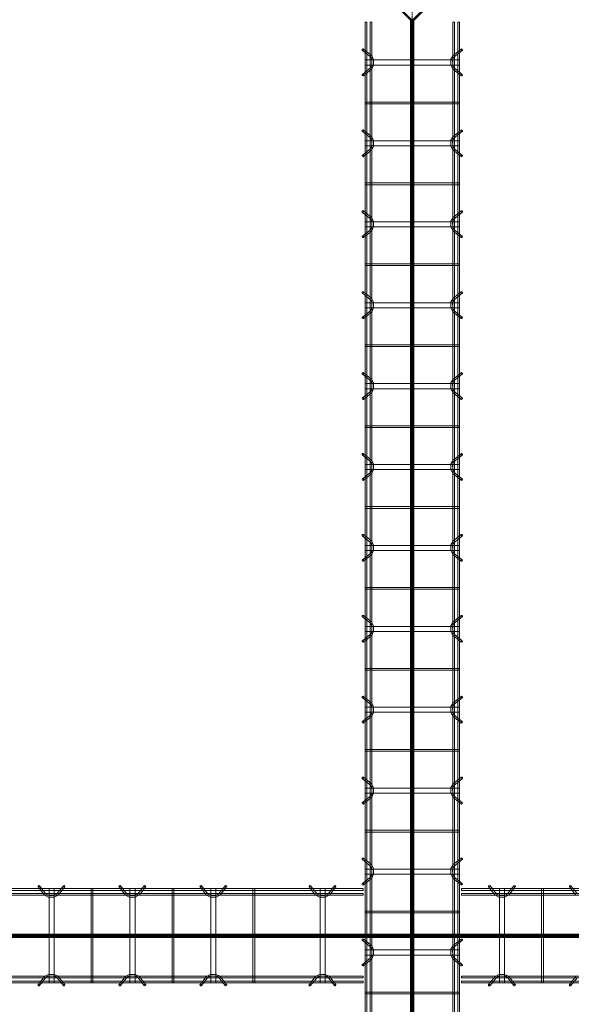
# Model space of a CAD drawing. Header units: inches. Extents: x -4136 to 1945, y -6639 to 12387.
# Tile 529 of 656: x -2559 to -2477, y 11681 to 11827. Entities that reach past the tile are written whole.
import ezdxf

# ---------------------------------------------------------------- set-up
doc = ezdxf.new("R2010")
doc.units = ezdxf.units.IN
doc.header["$MEASUREMENT"] = 0
doc.linetypes.add('Línea de rejilla', pattern=[0.875, 0.5, -0.125, 0.125, -0.125])
for name, color, linetype, lineweight in [('A-FLOR', 7, 'Continuous', 9), ('A-GENM', 7, 'Continuous', 9), ('S-BEAM', 7, 'Continuous', 9), ('S-GRID', 7, 'Continuous', 9)]:
    doc.layers.add(name, color=color, linetype=linetype, lineweight=lineweight)

# ---------------------------------------------------------------- blocks, each defined once
blk = doc.blocks.new('Dowel bar assembly - Dowel bar assembly-674000-SLAB ON GROUND JOINTS')
at = {"layer": 'S-BEAM', "color": 253, "true_color": 0xaaaaaa}
for p, q in [((148.18, 1.98), (0, 1.98)), ((0, 1.72), (148.18, 1.72)), ((100.02, 2.23), (100.97, 1.03)), ((101.18, 1.19), (100.23, 2.39)), ((101.63, 1.99), (101.63, -12.01)), ((102.38, 1.99), (101.63, 1.99)), ((101.63, 1.99), (102.38, 1.99)), ((102.38, -12.01), (102.38, 1.99)), ((103.76, 2.39), (102.81, 1.19)), ((103.01, 1.03), (103.96, 2.23)), ((107.87, 1.99), (107.87, -12.01)), ((108.13, 1.99), (107.87, 1.99)), ((107.87, 1.99), (108.13, 1.99)), ((108.13, -12.01), (108.13, 1.99)), ((112.02, 2.23), (112.97, 1.03)), ((113.18, 1.19), (112.23, 2.39)), ((113.63, 1.99), (113.63, -12.01)), ((114.38, 1.99), (113.63, 1.99)), ((113.63, 1.99), (114.38, 1.99)), ((114.38, -12.01), (114.38, 1.99)), ((115.76, 2.39), (114.81, 1.19)), ((115.01, 1.03), (115.96, 2.23)), ((119.87, 1.99), (119.87, -12.01)), ((120.13, 1.99), (119.87, 1.99)), ((119.87, 1.99), (120.13, 1.99)), ((120.13, -12.01), (120.13, 1.99)), ((124.02, 2.23), (124.97, 1.03)), ((125.18, 1.19), (124.23, 2.39)), ((125.63, 1.99), (125.63, -12.01)), ((126.38, 1.99), (125.63, 1.99)), ((125.63, 1.99), (126.38, 1.99)), ((126.38, -12.01), (126.38, 1.99)), ((127.76, 2.39), (126.81, 1.19)), ((127.01, 1.03), (127.96, 2.23)), ((131.87, 1.99), (131.87, -12.01)), ((132.13, 1.99), (131.87, 1.99)), ((131.87, 1.99), (132.13, 1.99)), ((132.13, -12.01), (132.13, 1.99)), ((140.21, 2.23), (141.16, 1.03)), ((141.36, 1.19), (140.41, 2.39)), ((141.81, 1.99), (141.81, -12.01)), ((142.56, 1.99), (141.81, 1.99)), ((141.81, 1.99), (142.56, 1.99)), ((142.56, -12.01), (142.56, 1.99)), ((143.94, 2.39), (142.99, 1.19)), ((143.2, 1.03), (144.15, 2.23)), ((148.18, 1.98), (148.18, 1.72)), ((148.18, 1.72), (148.18, 1.98)), ((148.18, 1.25), (0, 1.25)), ((0, 0.99), (148.18, 0.99)), ((148.18, 0.99), (148.18, 1.25)), ((148.18, 1.25), (148.18, 0.99)), ((148.18, -11.01), (0, -11.01)), ((0, -11.27), (148.18, -11.27)), ((100.97, -11.05), (100.02, -12.25)), ((100.23, -12.41), (101.18, -11.21)), ((102.81, -11.21), (103.76, -12.41)), ((103.96, -12.25), (103.01, -11.05)), ((112.97, -11.05), (112.02, -12.25)), ((112.23, -12.41), (113.18, -11.21)), ((114.81, -11.21), (115.76, -12.41)), ((115.96, -12.25), (115.01, -11.05)), ((124.97, -11.05), (124.02, -12.25)), ((124.23, -12.41), (125.18, -11.21)), ((126.81, -11.21), (127.76, -12.41)), ((127.96, -12.25), (127.01, -11.05)), ((141.16, -11.05), (140.21, -12.25)), ((140.41, -12.41), (141.36, -11.21)), ((142.99, -11.21), (143.94, -12.41)), ((144.15, -12.25), (143.2, -11.05)), ((148.18, -11.27), (148.18, -11.01)), ((148.18, -11.01), (148.18, -11.27)), ((148.18, -11.74), (0, -11.74)), ((0, -12), (148.18, -12)), ((102.38, -12.01), (101.63, -12.01)), ((101.63, -12.01), (102.38, -12.01)), ((108.13, -12.01), (107.87, -12.01)), ((107.87, -12.01), (108.13, -12.01)), ((114.38, -12.01), (113.63, -12.01)), ((113.63, -12.01), (114.38, -12.01)), ((120.13, -12.01), (119.87, -12.01)), ((119.87, -12.01), (120.13, -12.01)), ((126.38, -12.01), (125.63, -12.01)), ((125.63, -12.01), (126.38, -12.01)), ((132.13, -12.01), (131.87, -12.01)), ((131.87, -12.01), (132.13, -12.01)), ((142.56, -12.01), (141.81, -12.01)), ((141.81, -12.01), (142.56, -12.01)), ((148.18, -12), (148.18, -11.74)), ((148.18, -11.74), (148.18, -12))]:
    blk.add_line(p, q, dxfattribs=at)
at = {"layer": 'S-BEAM', "color": 253, "true_color": 0xaaaaaa, "flags": 128}
for points in [[(100.97, 1.03), (101.53, 0.73), (102.39, 0.72), (102.97, 0.99), (103.01, 1.03)], [(101.18, 1.19), (101.62, 0.97), (102.38, 0.98), (102.81, 1.19)], [(112.97, 1.03), (113.53, 0.73), (114.39, 0.72), (114.97, 0.99), (115.01, 1.03)], [(113.18, 1.19), (113.62, 0.97), (114.38, 0.98), (114.81, 1.19)], [(124.97, 1.03), (125.53, 0.73), (126.39, 0.72), (126.97, 0.99), (127.01, 1.03)], [(125.18, 1.19), (125.62, 0.97), (126.38, 0.98), (126.81, 1.19)], [(141.16, 1.03), (141.71, 0.73), (142.57, 0.72), (143.15, 0.99), (143.2, 1.03)], [(141.36, 1.19), (141.81, 0.97), (142.56, 0.98), (142.99, 1.19)], [(100.97, -11.05), (101.53, -10.75), (102.39, -10.74), (102.97, -11.01), (103.01, -11.05)], [(101.18, -11.21), (101.62, -10.99), (102.38, -11), (102.81, -11.21)], [(112.97, -11.05), (113.53, -10.75), (114.39, -10.74), (114.97, -11.01), (115.01, -11.05)], [(113.18, -11.21), (113.62, -10.99), (114.38, -11), (114.81, -11.21)], [(124.97, -11.05), (125.53, -10.75), (126.39, -10.74), (126.97, -11.01), (127.01, -11.05)], [(125.18, -11.21), (125.62, -10.99), (126.38, -11), (126.81, -11.21)], [(141.16, -11.05), (141.71, -10.75), (142.57, -10.74), (143.15, -11.01), (143.2, -11.05)], [(141.36, -11.21), (141.81, -10.99), (142.56, -11), (142.99, -11.21)]]:
    blk.add_lwpolyline(points, dxfattribs=at)
at = {"layer": 'S-BEAM', "color": 253, "true_color": 0xaaaaaa}
for centre, major_axis, start_param, end_param in [((100.12, 2.31), (0.101, 0.08), 5.709265, 8.850858), ((100.12, 2.31), (0.101, 0.08), 2.567673, 5.709265), ((103.86, 2.31), (-0.101, 0.08), 3.715513, 6.857105), ((103.86, 2.31), (-0.101, 0.08), 0.57392, 3.715513), ((112.12, 2.31), (0.101, 0.08), 5.709265, 8.850858), ((112.12, 2.31), (0.101, 0.08), 2.567673, 5.709265), ((115.86, 2.31), (-0.101, 0.08), 3.715513, 6.857105), ((115.86, 2.31), (-0.101, 0.08), 0.57392, 3.715513), ((124.12, 2.31), (0.101, 0.08), 5.709265, 8.850858), ((124.12, 2.31), (0.101, 0.08), 2.567673, 5.709265), ((127.86, 2.31), (-0.101, 0.08), 3.715513, 6.857105), ((127.86, 2.31), (-0.101, 0.08), 0.57392, 3.715513), ((140.31, 2.31), (0.101, 0.08), 5.709265, 8.850858), ((140.31, 2.31), (0.101, 0.08), 2.567673, 5.709265), ((144.04, 2.31), (-0.101, 0.08), 3.715513, 6.857105), ((144.04, 2.31), (-0.101, 0.08), 0.57392, 3.715513), ((100.12, -12.33), (-0.101, 0.08), 3.715513, 6.857105), ((100.12, -12.33), (-0.101, 0.08), 0.57392, 3.715513), ((103.86, -12.33), (0.101, 0.08), 5.709265, 8.850858), ((103.86, -12.33), (0.101, 0.08), 2.567673, 5.709265), ((112.12, -12.33), (-0.101, 0.08), 3.715513, 6.857105), ((112.12, -12.33), (-0.101, 0.08), 0.57392, 3.715513), ((115.86, -12.33), (0.101, 0.08), 5.709265, 8.850858), ((115.86, -12.33), (0.101, 0.08), 2.567673, 5.709265), ((124.12, -12.33), (-0.101, 0.08), 3.715513, 6.857105), ((124.12, -12.33), (-0.101, 0.08), 0.57392, 3.715513), ((127.86, -12.33), (0.101, 0.08), 5.709265, 8.850858), ((127.86, -12.33), (0.101, 0.08), 2.567673, 5.709265), ((140.31, -12.33), (-0.101, 0.08), 3.715513, 6.857105), ((140.31, -12.33), (-0.101, 0.08), 0.57392, 3.715513), ((144.04, -12.33), (0.101, 0.08), 5.709265, 8.850858), ((144.04, -12.33), (0.101, 0.08), 2.567673, 5.709265)]:
    blk.add_ellipse(centre, major_axis=major_axis, ratio=0.816528, start_param=start_param, end_param=end_param, dxfattribs=at)
blk = doc.blocks.new('Dowel bar assembly - Dowel bar assembly-674565-SLAB ON GROUND JOINTS')
at = {"layer": 'S-BEAM', "color": 253, "true_color": 0xaaaaaa}
for p, q in [((148.47, 1.98), (0, 1.98)), ((0, 1.98), (0, 1.72)), ((0, 1.72), (0, 1.98)), ((0, 1.72), (148.47, 1.72)), ((4.02, 2.23), (4.97, 1.03)), ((5.18, 1.19), (4.23, 2.39)), ((5.63, 1.99), (5.63, -12.01)), ((6.38, 1.99), (5.63, 1.99)), ((5.63, 1.99), (6.38, 1.99)), ((6.38, -12.01), (6.38, 1.99)), ((7.76, 2.39), (6.81, 1.19)), ((7.01, 1.03), (7.96, 2.23)), ((11.87, 1.99), (11.87, -12.01)), ((12.13, 1.99), (11.87, 1.99)), ((11.87, 1.99), (12.13, 1.99)), ((12.13, -12.01), (12.13, 1.99)), ((16.02, 2.23), (16.97, 1.03)), ((17.18, 1.19), (16.23, 2.39)), ((148.47, 1.25), (0, 1.25)), ((0, 0.99), (0, 1.25)), ((0, 1.25), (0, 0.99)), ((0, 0.99), (148.47, 0.99)), ((148.47, -11.01), (0, -11.01)), ((0, -11.27), (0, -11.01)), ((0, -11.01), (0, -11.27)), ((0, -11.27), (148.47, -11.27)), ((4.97, -11.05), (4.02, -12.25)), ((4.23, -12.41), (5.18, -11.21)), ((6.81, -11.21), (7.76, -12.41)), ((7.96, -12.25), (7.01, -11.05)), ((16.97, -11.05), (16.02, -12.25)), ((16.23, -12.41), (17.18, -11.21)), ((148.47, -11.74), (0, -11.74)), ((0, -12), (0, -11.74)), ((0, -11.74), (0, -12)), ((0, -12), (148.47, -12)), ((6.38, -12.01), (5.63, -12.01)), ((5.63, -12.01), (6.38, -12.01)), ((12.13, -12.01), (11.87, -12.01)), ((11.87, -12.01), (12.13, -12.01))]:
    blk.add_line(p, q, dxfattribs=at)
at = {"layer": 'S-BEAM', "color": 253, "true_color": 0xaaaaaa, "flags": 128}
for points in [[(4.97, 1.03), (5.53, 0.73), (6.39, 0.72), (6.97, 0.99), (7.01, 1.03)], [(5.18, 1.19), (5.62, 0.97), (6.38, 0.98), (6.81, 1.19)], [(4.97, -11.05), (5.53, -10.75), (6.39, -10.74), (6.97, -11.01), (7.01, -11.05)], [(5.18, -11.21), (5.62, -10.99), (6.38, -11), (6.81, -11.21)]]:
    blk.add_lwpolyline(points, dxfattribs=at)
at = {"layer": 'S-BEAM', "color": 253, "true_color": 0xaaaaaa}
for centre, major_axis, start_param, end_param in [((4.12, 2.31), (0.101, 0.08), 5.709265, 8.850858), ((4.12, 2.31), (0.101, 0.08), 2.567673, 5.709265), ((7.86, 2.31), (-0.101, 0.08), 3.715513, 6.857105), ((7.86, 2.31), (-0.101, 0.08), 0.57392, 3.715513), ((16.12, 2.31), (0.101, 0.08), 5.709265, 8.850858), ((16.12, 2.31), (0.101, 0.08), 2.567673, 5.709265), ((4.12, -12.33), (-0.101, 0.08), 3.715513, 6.857105), ((4.12, -12.33), (-0.101, 0.08), 0.57392, 3.715513), ((7.86, -12.33), (0.101, 0.08), 5.709265, 8.850858), ((7.86, -12.33), (0.101, 0.08), 2.567673, 5.709265), ((16.12, -12.33), (-0.101, 0.08), 3.715513, 6.857105), ((16.12, -12.33), (-0.101, 0.08), 0.57392, 3.715513)]:
    blk.add_ellipse(centre, major_axis=major_axis, ratio=0.816528, start_param=start_param, end_param=end_param, dxfattribs=at)
blk = doc.blocks.new('Dowel bar assembly - Dowel bar assembly-676036-SLAB ON GROUND JOINTS')
at = {"layer": 'S-BEAM', "color": 253, "true_color": 0xaaaaaa}
for p, q in [((271.28, 1.98), (0, 1.98)), ((0, 1.98), (0, 1.72)), ((0, 1.72), (0, 1.98)), ((0, 1.72), (271.28, 1.72)), ((4.02, 2.23), (4.97, 1.03)), ((5.18, 1.19), (4.23, 2.39)), ((5.63, 1.99), (5.63, -12.01)), ((6.38, 1.99), (5.63, 1.99)), ((5.63, 1.99), (6.38, 1.99)), ((6.38, -12.01), (6.38, 1.99)), ((7.76, 2.39), (6.81, 1.19)), ((7.01, 1.03), (7.96, 2.23)), ((11.87, 1.99), (11.87, -12.01)), ((12.13, 1.99), (11.87, 1.99)), ((11.87, 1.99), (12.13, 1.99)), ((12.13, -12.01), (12.13, 1.99)), ((16.02, 2.23), (16.97, 1.03)), ((17.18, 1.19), (16.23, 2.39)), ((17.63, 1.99), (17.63, -12.01)), ((18.38, 1.99), (17.63, 1.99)), ((17.63, 1.99), (18.38, 1.99)), ((18.38, -12.01), (18.38, 1.99)), ((19.76, 2.39), (18.81, 1.19)), ((19.01, 1.03), (19.96, 2.23)), ((23.87, 1.99), (23.87, -12.01)), ((24.13, 1.99), (23.87, 1.99)), ((23.87, 1.99), (24.13, 1.99)), ((24.13, -12.01), (24.13, 1.99)), ((28.02, 2.23), (28.97, 1.03)), ((29.18, 1.19), (28.23, 2.39)), ((29.63, 1.99), (29.63, -12.01)), ((30.38, 1.99), (29.63, 1.99)), ((29.63, 1.99), (30.38, 1.99)), ((30.38, -12.01), (30.38, 1.99)), ((31.76, 2.39), (30.81, 1.19)), ((31.01, 1.03), (31.96, 2.23)), ((35.87, 1.99), (35.87, -12.01)), ((36.13, 1.99), (35.87, 1.99)), ((35.87, 1.99), (36.13, 1.99)), ((36.13, -12.01), (36.13, 1.99)), ((40.02, 2.23), (40.97, 1.03)), ((41.18, 1.19), (40.23, 2.39)), ((41.63, 1.99), (41.63, -12.01)), ((42.38, 1.99), (41.63, 1.99)), ((41.63, 1.99), (42.38, 1.99)), ((42.38, -12.01), (42.38, 1.99)), ((43.76, 2.39), (42.81, 1.19)), ((43.01, 1.03), (43.96, 2.23)), ((47.87, 1.99), (47.87, -12.01)), ((48.13, 1.99), (47.87, 1.99)), ((47.87, 1.99), (48.13, 1.99)), ((48.13, -12.01), (48.13, 1.99)), ((52.02, 2.23), (52.97, 1.03)), ((53.18, 1.19), (52.23, 2.39)), ((53.63, 1.99), (53.63, -12.01)), ((54.38, 1.99), (53.63, 1.99)), ((53.63, 1.99), (54.38, 1.99)), ((54.38, -12.01), (54.38, 1.99)), ((55.76, 2.39), (54.81, 1.19)), ((55.01, 1.03), (55.96, 2.23)), ((59.87, 1.99), (59.87, -12.01)), ((60.13, 1.99), (59.87, 1.99)), ((59.87, 1.99), (60.13, 1.99)), ((60.13, -12.01), (60.13, 1.99)), ((64.02, 2.23), (64.97, 1.03)), ((65.18, 1.19), (64.23, 2.39)), ((65.63, 1.99), (65.63, -12.01)), ((66.38, 1.99), (65.63, 1.99)), ((65.63, 1.99), (66.38, 1.99)), ((66.38, -12.01), (66.38, 1.99)), ((67.76, 2.39), (66.81, 1.19)), ((67.01, 1.03), (67.96, 2.23)), ((71.87, 1.99), (71.87, -12.01)), ((72.13, 1.99), (71.87, 1.99)), ((71.87, 1.99), (72.13, 1.99)), ((72.13, -12.01), (72.13, 1.99)), ((76.02, 2.23), (76.97, 1.03)), ((77.18, 1.19), (76.23, 2.39)), ((77.63, 1.99), (77.63, -12.01)), ((78.38, 1.99), (77.63, 1.99)), ((77.63, 1.99), (78.38, 1.99)), ((78.38, -12.01), (78.38, 1.99)), ((79.76, 2.39), (78.81, 1.19)), ((79.01, 1.03), (79.96, 2.23)), ((83.87, 1.99), (83.87, -12.01)), ((84.13, 1.99), (83.87, 1.99)), ((83.87, 1.99), (84.13, 1.99)), ((84.13, -12.01), (84.13, 1.99)), ((88.02, 2.23), (88.97, 1.03)), ((89.18, 1.19), (88.23, 2.39)), ((89.63, 1.99), (89.63, -12.01)), ((90.38, 1.99), (89.63, 1.99)), ((89.63, 1.99), (90.38, 1.99)), ((90.38, -12.01), (90.38, 1.99)), ((91.76, 2.39), (90.81, 1.19)), ((91.01, 1.03), (91.96, 2.23)), ((95.87, 1.99), (95.87, -12.01)), ((96.13, 1.99), (95.87, 1.99)), ((95.87, 1.99), (96.13, 1.99)), ((96.13, -12.01), (96.13, 1.99)), ((100.02, 2.23), (100.97, 1.03)), ((101.18, 1.19), (100.23, 2.39)), ((101.63, 1.99), (101.63, -12.01)), ((102.38, 1.99), (101.63, 1.99)), ((101.63, 1.99), (102.38, 1.99)), ((102.38, -12.01), (102.38, 1.99)), ((103.76, 2.39), (102.81, 1.19)), ((103.01, 1.03), (103.96, 2.23)), ((107.87, 1.99), (107.87, -12.01)), ((108.13, 1.99), (107.87, 1.99)), ((107.87, 1.99), (108.13, 1.99)), ((108.13, -12.01), (108.13, 1.99)), ((112.02, 2.23), (112.97, 1.03)), ((113.18, 1.19), (112.23, 2.39)), ((113.63, 1.99), (113.63, -12.01)), ((114.38, 1.99), (113.63, 1.99)), ((113.63, 1.99), (114.38, 1.99)), ((114.38, -12.01), (114.38, 1.99)), ((115.76, 2.39), (114.81, 1.19)), ((115.01, 1.03), (115.96, 2.23)), ((119.87, 1.99), (119.87, -12.01)), ((120.13, 1.99), (119.87, 1.99)), ((119.87, 1.99), (120.13, 1.99)), ((120.13, -12.01), (120.13, 1.99)), ((124.02, 2.23), (124.97, 1.03)), ((125.18, 1.19), (124.23, 2.39)), ((125.63, 1.99), (125.63, -12.01)), ((126.38, 1.99), (125.63, 1.99)), ((125.63, 1.99), (126.38, 1.99)), ((126.38, -12.01), (126.38, 1.99)), ((127.76, 2.39), (126.81, 1.19)), ((127.01, 1.03), (127.96, 2.23)), ((131.87, 1.99), (131.87, -12.01)), ((132.13, 1.99), (131.87, 1.99)), ((131.87, 1.99), (132.13, 1.99)), ((132.13, -12.01), (132.13, 1.99)), ((136.02, 2.23), (136.97, 1.03)), ((137.18, 1.19), (136.23, 2.39)), ((137.63, 1.99), (137.63, -12.01)), ((138.38, 1.99), (137.63, 1.99)), ((137.63, 1.99), (138.38, 1.99)), ((138.38, -12.01), (138.38, 1.99)), ((139.76, 2.39), (138.81, 1.19)), ((139.01, 1.03), (139.96, 2.23)), ((143.87, 1.99), (143.87, -12.01)), ((144.13, 1.99), (143.87, 1.99)), ((143.87, 1.99), (144.13, 1.99)), ((144.13, -12.01), (144.13, 1.99)), ((271.28, 1.25), (0, 1.25)), ((0, 0.99), (0, 1.25)), ((0, 1.25), (0, 0.99)), ((0, 0.99), (271.28, 0.99)), ((271.28, -11.01), (0, -11.01)), ((0, -11.27), (0, -11.01)), ((0, -11.01), (0, -11.27)), ((0, -11.27), (271.28, -11.27)), ((4.97, -11.05), (4.02, -12.25)), ((4.23, -12.41), (5.18, -11.21)), ((6.81, -11.21), (7.76, -12.41)), ((7.96, -12.25), (7.01, -11.05)), ((16.97, -11.05), (16.02, -12.25)), ((16.23, -12.41), (17.18, -11.21)), ((18.81, -11.21), (19.76, -12.41)), ((19.96, -12.25), (19.01, -11.05)), ((28.97, -11.05), (28.02, -12.25)), ((28.23, -12.41), (29.18, -11.21)), ((30.81, -11.21), (31.76, -12.41)), ((31.96, -12.25), (31.01, -11.05)), ((40.97, -11.05), (40.02, -12.25)), ((40.23, -12.41), (41.18, -11.21)), ((42.81, -11.21), (43.76, -12.41)), ((43.96, -12.25), (43.01, -11.05)), ((52.97, -11.05), (52.02, -12.25)), ((52.23, -12.41), (53.18, -11.21)), ((54.81, -11.21), (55.76, -12.41)), ((55.96, -12.25), (55.01, -11.05)), ((64.97, -11.05), (64.02, -12.25)), ((64.23, -12.41), (65.18, -11.21)), ((66.81, -11.21), (67.76, -12.41)), ((67.96, -12.25), (67.01, -11.05)), ((76.97, -11.05), (76.02, -12.25)), ((76.23, -12.41), (77.18, -11.21)), ((78.81, -11.21), (79.76, -12.41)), ((79.96, -12.25), (79.01, -11.05)), ((88.97, -11.05), (88.02, -12.25)), ((88.23, -12.41), (89.18, -11.21)), ((90.81, -11.21), (91.76, -12.41)), ((91.96, -12.25), (91.01, -11.05)), ((100.97, -11.05), (100.02, -12.25)), ((100.23, -12.41), (101.18, -11.21)), ((102.81, -11.21), (103.76, -12.41)), ((103.96, -12.25), (103.01, -11.05)), ((112.97, -11.05), (112.02, -12.25)), ((112.23, -12.41), (113.18, -11.21)), ((114.81, -11.21), (115.76, -12.41)), ((115.96, -12.25), (115.01, -11.05)), ((124.97, -11.05), (124.02, -12.25)), ((124.23, -12.41), (125.18, -11.21)), ((126.81, -11.21), (127.76, -12.41)), ((127.96, -12.25), (127.01, -11.05)), ((136.97, -11.05), (136.02, -12.25)), ((136.23, -12.41), (137.18, -11.21)), ((138.81, -11.21), (139.76, -12.41)), ((139.96, -12.25), (139.01, -11.05)), ((271.28, -11.74), (0, -11.74)), ((0, -12), (0, -11.74)), ((0, -11.74), (0, -12)), ((0, -12), (271.28, -12)), ((6.38, -12.01), (5.63, -12.01)), ((5.63, -12.01), (6.38, -12.01)), ((12.13, -12.01), (11.87, -12.01)), ((11.87, -12.01), (12.13, -12.01)), ((18.38, -12.01), (17.63, -12.01)), ((17.63, -12.01), (18.38, -12.01)), ((24.13, -12.01), (23.87, -12.01)), ((23.87, -12.01), (24.13, -12.01)), ((30.38, -12.01), (29.63, -12.01)), ((29.63, -12.01), (30.38, -12.01)), ((36.13, -12.01), (35.87, -12.01)), ((35.87, -12.01), (36.13, -12.01)), ((42.38, -12.01), (41.63, -12.01)), ((41.63, -12.01), (42.38, -12.01)), ((48.13, -12.01), (47.87, -12.01)), ((47.87, -12.01), (48.13, -12.01)), ((54.38, -12.01), (53.63, -12.01)), ((53.63, -12.01), (54.38, -12.01)), ((60.13, -12.01), (59.87, -12.01)), ((59.87, -12.01), (60.13, -12.01)), ((66.38, -12.01), (65.63, -12.01)), ((65.63, -12.01), (66.38, -12.01)), ((72.13, -12.01), (71.87, -12.01)), ((71.87, -12.01), (72.13, -12.01)), ((78.38, -12.01), (77.63, -12.01)), ((77.63, -12.01), (78.38, -12.01)), ((84.13, -12.01), (83.87, -12.01)), ((83.87, -12.01), (84.13, -12.01)), ((90.38, -12.01), (89.63, -12.01)), ((89.63, -12.01), (90.38, -12.01)), ((96.13, -12.01), (95.87, -12.01)), ((95.87, -12.01), (96.13, -12.01)), ((102.38, -12.01), (101.63, -12.01)), ((101.63, -12.01), (102.38, -12.01)), ((108.13, -12.01), (107.87, -12.01)), ((107.87, -12.01), (108.13, -12.01)), ((114.38, -12.01), (113.63, -12.01)), ((113.63, -12.01), (114.38, -12.01)), ((120.13, -12.01), (119.87, -12.01)), ((119.87, -12.01), (120.13, -12.01)), ((126.38, -12.01), (125.63, -12.01)), ((125.63, -12.01), (126.38, -12.01)), ((132.13, -12.01), (131.87, -12.01)), ((131.87, -12.01), (132.13, -12.01)), ((138.38, -12.01), (137.63, -12.01)), ((137.63, -12.01), (138.38, -12.01)), ((144.13, -12.01), (143.87, -12.01)), ((143.87, -12.01), (144.13, -12.01))]:
    blk.add_line(p, q, dxfattribs=at)
at = {"layer": 'S-BEAM', "color": 253, "true_color": 0xaaaaaa, "flags": 128}
for points in [[(4.97, 1.03), (5.53, 0.73), (6.39, 0.72), (6.97, 0.99), (7.01, 1.03)], [(5.18, 1.19), (5.62, 0.97), (6.38, 0.98), (6.81, 1.19)], [(16.97, 1.03), (17.53, 0.73), (18.39, 0.72), (18.97, 0.99), (19.01, 1.03)], [(17.18, 1.19), (17.62, 0.97), (18.38, 0.98), (18.81, 1.19)], [(28.97, 1.03), (29.53, 0.73), (30.39, 0.72), (30.97, 0.99), (31.01, 1.03)], [(29.18, 1.19), (29.62, 0.97), (30.38, 0.98), (30.81, 1.19)], [(40.97, 1.03), (41.53, 0.73), (42.39, 0.72), (42.97, 0.99), (43.01, 1.03)], [(41.18, 1.19), (41.62, 0.97), (42.38, 0.98), (42.81, 1.19)], [(52.97, 1.03), (53.53, 0.73), (54.39, 0.72), (54.97, 0.99), (55.01, 1.03)], [(53.18, 1.19), (53.62, 0.97), (54.38, 0.98), (54.81, 1.19)], [(64.97, 1.03), (65.53, 0.73), (66.39, 0.72), (66.97, 0.99), (67.01, 1.03)], [(65.18, 1.19), (65.62, 0.97), (66.38, 0.98), (66.81, 1.19)], [(76.97, 1.03), (77.53, 0.73), (78.39, 0.72), (78.97, 0.99), (79.01, 1.03)], [(77.18, 1.19), (77.62, 0.97), (78.38, 0.98), (78.81, 1.19)], [(88.97, 1.03), (89.53, 0.73), (90.39, 0.72), (90.97, 0.99), (91.01, 1.03)], [(89.18, 1.19), (89.62, 0.97), (90.38, 0.98), (90.81, 1.19)], [(100.97, 1.03), (101.53, 0.73), (102.39, 0.72), (102.97, 0.99), (103.01, 1.03)], [(101.18, 1.19), (101.62, 0.97), (102.38, 0.98), (102.81, 1.19)], [(112.97, 1.03), (113.53, 0.73), (114.39, 0.72), (114.97, 0.99), (115.01, 1.03)], [(113.18, 1.19), (113.62, 0.97), (114.38, 0.98), (114.81, 1.19)], [(124.97, 1.03), (125.53, 0.73), (126.39, 0.72), (126.97, 0.99), (127.01, 1.03)], [(125.18, 1.19), (125.62, 0.97), (126.38, 0.98), (126.81, 1.19)], [(136.97, 1.03), (137.53, 0.73), (138.39, 0.72), (138.97, 0.99), (139.01, 1.03)], [(137.18, 1.19), (137.62, 0.97), (138.38, 0.98), (138.81, 1.19)], [(4.97, -11.05), (5.53, -10.75), (6.39, -10.74), (6.97, -11.01), (7.01, -11.05)], [(5.18, -11.21), (5.62, -10.99), (6.38, -11), (6.81, -11.21)], [(16.97, -11.05), (17.53, -10.75), (18.39, -10.74), (18.97, -11.01), (19.01, -11.05)], [(17.18, -11.21), (17.62, -10.99), (18.38, -11), (18.81, -11.21)], [(28.97, -11.05), (29.53, -10.75), (30.39, -10.74), (30.97, -11.01), (31.01, -11.05)], [(29.18, -11.21), (29.62, -10.99), (30.38, -11), (30.81, -11.21)], [(40.97, -11.05), (41.53, -10.75), (42.39, -10.74), (42.97, -11.01), (43.01, -11.05)], [(41.18, -11.21), (41.62, -10.99), (42.38, -11), (42.81, -11.21)], [(52.97, -11.05), (53.53, -10.75), (54.39, -10.74), (54.97, -11.01), (55.01, -11.05)], [(53.18, -11.21), (53.62, -10.99), (54.38, -11), (54.81, -11.21)], [(64.97, -11.05), (65.53, -10.75), (66.39, -10.74), (66.97, -11.01), (67.01, -11.05)], [(65.18, -11.21), (65.62, -10.99), (66.38, -11), (66.81, -11.21)], [(76.97, -11.05), (77.53, -10.75), (78.39, -10.74), (78.97, -11.01), (79.01, -11.05)], [(77.18, -11.21), (77.62, -10.99), (78.38, -11), (78.81, -11.21)], [(88.97, -11.05), (89.53, -10.75), (90.39, -10.74), (90.97, -11.01), (91.01, -11.05)], [(89.18, -11.21), (89.62, -10.99), (90.38, -11), (90.81, -11.21)], [(100.97, -11.05), (101.53, -10.75), (102.39, -10.74), (102.97, -11.01), (103.01, -11.05)], [(101.18, -11.21), (101.62, -10.99), (102.38, -11), (102.81, -11.21)], [(112.97, -11.05), (113.53, -10.75), (114.39, -10.74), (114.97, -11.01), (115.01, -11.05)], [(113.18, -11.21), (113.62, -10.99), (114.38, -11), (114.81, -11.21)], [(124.97, -11.05), (125.53, -10.75), (126.39, -10.74), (126.97, -11.01), (127.01, -11.05)], [(125.18, -11.21), (125.62, -10.99), (126.38, -11), (126.81, -11.21)], [(136.97, -11.05), (137.53, -10.75), (138.39, -10.74), (138.97, -11.01), (139.01, -11.05)], [(137.18, -11.21), (137.62, -10.99), (138.38, -11), (138.81, -11.21)]]:
    blk.add_lwpolyline(points, dxfattribs=at)
at = {"layer": 'S-BEAM', "color": 253, "true_color": 0xaaaaaa}
for centre, major_axis, start_param, end_param in [((4.12, 2.31), (0.101, 0.08), 5.709265, 8.850858), ((4.12, 2.31), (0.101, 0.08), 2.567673, 5.709265), ((7.86, 2.31), (-0.101, 0.08), 3.715513, 6.857105), ((7.86, 2.31), (-0.101, 0.08), 0.57392, 3.715513), ((16.12, 2.31), (0.101, 0.08), 5.709265, 8.850858), ((16.12, 2.31), (0.101, 0.08), 2.567673, 5.709265), ((19.86, 2.31), (-0.101, 0.08), 3.715513, 6.857105), ((19.86, 2.31), (-0.101, 0.08), 0.57392, 3.715513), ((28.12, 2.31), (0.101, 0.08), 5.709265, 8.850858), ((28.12, 2.31), (0.101, 0.08), 2.567673, 5.709265), ((31.86, 2.31), (-0.101, 0.08), 3.715513, 6.857105), ((31.86, 2.31), (-0.101, 0.08), 0.57392, 3.715513), ((40.12, 2.31), (0.101, 0.08), 5.709265, 8.850858), ((40.12, 2.31), (0.101, 0.08), 2.567673, 5.709265), ((43.86, 2.31), (-0.101, 0.08), 3.715513, 6.857105), ((43.86, 2.31), (-0.101, 0.08), 0.57392, 3.715513), ((52.12, 2.31), (0.101, 0.08), 5.709265, 8.850858), ((52.12, 2.31), (0.101, 0.08), 2.567673, 5.709265), ((55.86, 2.31), (-0.101, 0.08), 3.715513, 6.857105), ((55.86, 2.31), (-0.101, 0.08), 0.57392, 3.715513), ((64.12, 2.31), (0.101, 0.08), 5.709265, 8.850858), ((64.12, 2.31), (0.101, 0.08), 2.567673, 5.709265), ((67.86, 2.31), (-0.101, 0.08), 3.715513, 6.857105), ((67.86, 2.31), (-0.101, 0.08), 0.57392, 3.715513), ((76.12, 2.31), (0.101, 0.08), 5.709265, 8.850858), ((76.12, 2.31), (0.101, 0.08), 2.567673, 5.709265), ((79.86, 2.31), (-0.101, 0.08), 3.715513, 6.857105), ((79.86, 2.31), (-0.101, 0.08), 0.57392, 3.715513), ((88.12, 2.31), (0.101, 0.08), 5.709265, 8.850858), ((88.12, 2.31), (0.101, 0.08), 2.567673, 5.709265), ((91.86, 2.31), (-0.101, 0.08), 3.715513, 6.857105), ((91.86, 2.31), (-0.101, 0.08), 0.57392, 3.715513), ((100.12, 2.31), (0.101, 0.08), 5.709265, 8.850858), ((100.12, 2.31), (0.101, 0.08), 2.567673, 5.709265), ((103.86, 2.31), (-0.101, 0.08), 3.715513, 6.857105), ((103.86, 2.31), (-0.101, 0.08), 0.57392, 3.715513), ((112.12, 2.31), (0.101, 0.08), 5.709265, 8.850858), ((112.12, 2.31), (0.101, 0.08), 2.567673, 5.709265), ((115.86, 2.31), (-0.101, 0.08), 3.715513, 6.857105), ((115.86, 2.31), (-0.101, 0.08), 0.57392, 3.715513), ((124.12, 2.31), (0.101, 0.08), 5.709265, 8.850858), ((124.12, 2.31), (0.101, 0.08), 2.567673, 5.709265), ((127.86, 2.31), (-0.101, 0.08), 3.715513, 6.857105), ((127.86, 2.31), (-0.101, 0.08), 0.57392, 3.715513), ((136.12, 2.31), (0.101, 0.08), 5.709265, 8.850858), ((136.12, 2.31), (0.101, 0.08), 2.567673, 5.709265), ((139.86, 2.31), (-0.101, 0.08), 3.715513, 6.857105), ((139.86, 2.31), (-0.101, 0.08), 0.57392, 3.715513), ((4.12, -12.33), (-0.101, 0.08), 3.715513, 6.857105), ((4.12, -12.33), (-0.101, 0.08), 0.57392, 3.715513), ((7.86, -12.33), (0.101, 0.08), 5.709265, 8.850858), ((7.86, -12.33), (0.101, 0.08), 2.567673, 5.709265), ((16.12, -12.33), (-0.101, 0.08), 3.715513, 6.857105), ((16.12, -12.33), (-0.101, 0.08), 0.57392, 3.715513), ((19.86, -12.33), (0.101, 0.08), 5.709265, 8.850858), ((19.86, -12.33), (0.101, 0.08), 2.567673, 5.709265), ((28.12, -12.33), (-0.101, 0.08), 3.715513, 6.857105), ((28.12, -12.33), (-0.101, 0.08), 0.57392, 3.715513), ((31.86, -12.33), (0.101, 0.08), 5.709265, 8.850858), ((31.86, -12.33), (0.101, 0.08), 2.567673, 5.709265), ((40.12, -12.33), (-0.101, 0.08), 3.715513, 6.857105), ((40.12, -12.33), (-0.101, 0.08), 0.57392, 3.715513), ((43.86, -12.33), (0.101, 0.08), 5.709265, 8.850858), ((43.86, -12.33), (0.101, 0.08), 2.567673, 5.709265), ((52.12, -12.33), (-0.101, 0.08), 3.715513, 6.857105), ((52.12, -12.33), (-0.101, 0.08), 0.57392, 3.715513), ((55.86, -12.33), (0.101, 0.08), 5.709265, 8.850858), ((55.86, -12.33), (0.101, 0.08), 2.567673, 5.709265), ((64.12, -12.33), (-0.101, 0.08), 3.715513, 6.857105), ((64.12, -12.33), (-0.101, 0.08), 0.57392, 3.715513), ((67.86, -12.33), (0.101, 0.08), 5.709265, 8.850858), ((67.86, -12.33), (0.101, 0.08), 2.567673, 5.709265), ((76.12, -12.33), (-0.101, 0.08), 3.715513, 6.857105), ((76.12, -12.33), (-0.101, 0.08), 0.57392, 3.715513), ((79.86, -12.33), (0.101, 0.08), 5.709265, 8.850858), ((79.86, -12.33), (0.101, 0.08), 2.567673, 5.709265), ((88.12, -12.33), (-0.101, 0.08), 3.715513, 6.857105), ((88.12, -12.33), (-0.101, 0.08), 0.57392, 3.715513), ((91.86, -12.33), (0.101, 0.08), 5.709265, 8.850858), ((91.86, -12.33), (0.101, 0.08), 2.567673, 5.709265), ((100.12, -12.33), (-0.101, 0.08), 3.715513, 6.857105), ((100.12, -12.33), (-0.101, 0.08), 0.57392, 3.715513), ((103.86, -12.33), (0.101, 0.08), 5.709265, 8.850858), ((103.86, -12.33), (0.101, 0.08), 2.567673, 5.709265), ((112.12, -12.33), (-0.101, 0.08), 3.715513, 6.857105), ((112.12, -12.33), (-0.101, 0.08), 0.57392, 3.715513), ((115.86, -12.33), (0.101, 0.08), 5.709265, 8.850858), ((115.86, -12.33), (0.101, 0.08), 2.567673, 5.709265), ((124.12, -12.33), (-0.101, 0.08), 3.715513, 6.857105), ((124.12, -12.33), (-0.101, 0.08), 0.57392, 3.715513), ((127.86, -12.33), (0.101, 0.08), 5.709265, 8.850858), ((127.86, -12.33), (0.101, 0.08), 2.567673, 5.709265), ((136.12, -12.33), (-0.101, 0.08), 3.715513, 6.857105), ((136.12, -12.33), (-0.101, 0.08), 0.57392, 3.715513), ((139.86, -12.33), (0.101, 0.08), 5.709265, 8.850858), ((139.86, -12.33), (0.101, 0.08), 2.567673, 5.709265)]:
    blk.add_ellipse(centre, major_axis=major_axis, ratio=0.816528, start_param=start_param, end_param=end_param, dxfattribs=at)

msp = doc.modelspace()

# ---------------------------------------------------------------- hatches: boundary and pattern name
at = {"layer": 'A-GENM', "true_color": 0xff0000}
for points in [[(-2520.78909, 11847.1894), (-2520.67773, 11847.30075), (-2520.45502, 11847.07804), (-2520.34367, 11847.1894), (-2500.32374, 11827.16947), (-2500.43509, 11827.05811), (-2500.21238, 11826.8354), (-2500.32374, 11826.72404), (-2500.52059, 11826.9209), (-2520.59224, 11846.99255)], [(-2520.78909, 11847.1894), (-2520.74565, 11847.23284), (-2520.67773, 11847.30075), (-2520.45502, 11847.07804), (-2520.34367, 11847.1894), (-2500.32374, 11827.16947), (-2500.43509, 11827.05811), (-2500.21238, 11826.8354), (-2500.2803, 11826.76748), (-2500.32374, 11826.72404), (-2500.36718, 11826.76748), (-2520.74565, 11847.14596)], [(-2500.43509, 11827.05811), (-2500.32374, 11827.16947), (-2480.30381, 11847.1894), (-2480.19245, 11847.07804), (-2479.96974, 11847.30075), (-2479.85839, 11847.1894), (-2480.05524, 11846.99255), (-2500.12689, 11826.9209), (-2500.21238, 11826.8354)], [(-2500.43509, 11827.05811), (-2500.32374, 11827.16947), (-2480.30381, 11847.1894), (-2480.19245, 11847.07804), (-2479.96974, 11847.30075), (-2479.90183, 11847.23284), (-2479.85839, 11847.1894), (-2479.90183, 11847.14596), (-2500.21238, 11826.8354)]]:
    msp.add_hatch(color=1, dxfattribs=at).paths.add_polyline_path(points, flags=0)
at = {"layer": 'A-GENM', "true_color": 0x0000ff}
for points in [[(-2500.58036, 11555.43919), (-2500.58036, 11826.98067), (-2500.32374, 11826.72404), (-2500.15717, 11826.89062), (-2500.15717, 11555.48818), (-2500.32374, 11555.65475), (-2500.53929, 11555.43919)], [(-2500.52059, 11555.4579), (-2500.52059, 11826.9209), (-2500.32374, 11826.72404), (-2500.21238, 11826.8354), (-2500.12689, 11826.9209), (-2500.12689, 11555.4579), (-2500.32374, 11555.65475)], [(-2500.50273, 11555.47576), (-2500.50273, 11826.90304), (-2500.32374, 11826.72404), (-2500.15869, 11826.88909), (-2500.15869, 11555.4897), (-2500.32374, 11555.65475)], [(-2500.10818, 11555.43919), (-2500.32374, 11555.65475), (-2500.49348, 11555.485), (-2500.49348, 11826.89379), (-2500.32374, 11826.72404), (-2500.07181, 11826.97598), (-2500.07181, 11555.43919)], [(-2500.32374, 11555.65475), (-2500.36718, 11555.61131), (-2500.36718, 11826.76748), (-2500.32374, 11826.72404), (-2500.2803, 11826.76748), (-2500.2803, 11555.61131)], [(-2500.10818, 11555.43919), (-2500.2803, 11555.61131), (-2500.2803, 11826.76748), (-2500.07029, 11826.9775), (-2500.07029, 11555.43919)], [(-2920.29516, 11691.44285), (-1943.6387, 11691.44285), (-1943.32374, 11691.44285), (-1943.13624, 11691.44285), (-1943.13624, 11691.23284), (-1943.32374, 11691.23284), (-1943.6387, 11691.23284), (-2920.29516, 11691.23284)], [(-2920.29516, 11691.44133), (-1943.6387, 11691.44133), (-1943.32374, 11691.44133), (-1943.13624, 11691.44133), (-1943.13624, 11691.01965), (-1943.32374, 11691.01965), (-1943.6387, 11691.01965), (-2920.29516, 11691.01965)], [(-1943.13624, 11690.99255), (-1943.32374, 11690.99255), (-1943.6387, 11690.99255), (-2920.29516, 11690.99255), (-2920.29516, 11691.38625), (-1943.6387, 11691.38625), (-1943.32374, 11691.38625), (-1943.13624, 11691.38625)], [(-2920.29516, 11691.35597), (-1943.6387, 11691.35597), (-1943.32374, 11691.35597), (-1943.13624, 11691.35597), (-1943.13624, 11690.93277), (-1943.32374, 11690.93277), (-1943.6387, 11690.93277), (-2920.29516, 11690.93277)], [(-2920.29516, 11691.35445), (-1943.6387, 11691.35445), (-1943.32374, 11691.35445), (-1943.13624, 11691.35445), (-1943.13624, 11691.01041), (-1943.32374, 11691.01041), (-1943.6387, 11691.01041), (-2920.29516, 11691.01041)], [(-2920.29516, 11691.23284), (-1943.6387, 11691.23284), (-1943.32374, 11691.23284), (-1943.13624, 11691.23284), (-1943.13624, 11691.14596), (-1943.32374, 11691.14596), (-1943.6387, 11691.14596), (-2920.29516, 11691.14596)]]:
    msp.add_hatch(color=5, dxfattribs=at).paths.add_polyline_path(points, flags=0)

# ---------------------------------------------------------------- linework, layer by layer
at = {"layer": 'A-FLOR'}
for p, q in [((-2500.32374, 11826.94676), (-2520.56638, 11847.1894)), ((-2480.0811, 11847.1894), (-2500.32374, 11826.94676))]:
    msp.add_line(p, q, dxfattribs=at)
at = {"layer": 'A-GENM', "color": 1, "true_color": 0xff0000}
for p, q in [((-2500.36718, 11826.76748), (-2520.74565, 11847.14596)), ((-2520.63161, 11847.03192), (-2500.48122, 11826.88152)), ((-2500.50273, 11826.90304), (-2520.6101, 11847.01041)), ((-2520.59224, 11846.99255), (-2500.52059, 11826.9209)), ((-2479.90183, 11847.14596), (-2500.21238, 11826.8354)), ((-2480.03738, 11847.01041), (-2500.21238, 11826.8354)), ((-2500.16626, 11826.88152), (-2480.01587, 11847.03192)), ((-2500.12689, 11826.9209), (-2480.05524, 11846.99255)), ((-2500.41585, 11826.81616), (-2500.50273, 11826.90304)), ((-2500.32374, 11826.72404), (-2500.41585, 11826.81616)), ((-2500.32374, 11826.72404), (-2500.36718, 11826.76748)), ((-2500.32374, 11826.72404), (-2500.21238, 11826.8354)), ((-2500.2803, 11826.76748), (-2500.32374, 11826.72404)), ((-2500.21238, 11826.8354), (-2500.2803, 11826.76748))]:
    msp.add_line(p, q, dxfattribs=at)
at = {"layer": 'A-GENM', "color": 5, "true_color": 0x0000ff}
for p, q in [((-2500.58036, 11826.98067), (-2500.32374, 11826.72404)), ((-2500.32374, 11826.72404), (-2500.58036, 11826.98067)), ((-2500.58036, 11555.43919), (-2500.58036, 11826.98067)), ((-2500.52059, 11826.9209), (-2500.52059, 11555.4579)), ((-2500.52059, 11826.9209), (-2500.52059, 11555.4579)), ((-2500.52059, 11826.9209), (-2500.48122, 11826.88152)), ((-2500.50273, 11826.90304), (-2500.32374, 11826.72404)), ((-2500.50273, 11826.90304), (-2500.50273, 11555.47576)), ((-2500.41585, 11826.81616), (-2500.50273, 11826.90304)), ((-2500.49348, 11826.89379), (-2500.32374, 11826.72404)), ((-2500.32374, 11826.72404), (-2500.49348, 11826.89379)), ((-2500.49348, 11555.485), (-2500.49348, 11826.89379)), ((-2500.48122, 11555.49727), (-2500.48122, 11826.88152)), ((-2500.48122, 11826.88152), (-2500.48122, 11555.49727)), ((-2500.41585, 11826.81616), (-2500.32374, 11826.72404)), ((-2500.41585, 11555.56264), (-2500.41585, 11826.81616)), ((-2500.36718, 11826.76748), (-2500.32374, 11826.72404)), ((-2500.32374, 11826.72404), (-2500.36718, 11826.76748)), ((-2500.36718, 11555.61131), (-2500.36718, 11826.76748)), ((-2500.32374, 11826.72404), (-2500.07029, 11826.9775)), ((-2500.07181, 11826.97598), (-2500.32374, 11826.72404)), ((-2500.32374, 11826.72404), (-2500.07181, 11826.97598)), ((-2500.15717, 11826.89062), (-2500.32374, 11826.72404)), ((-2500.32374, 11826.72404), (-2500.15717, 11826.89062)), ((-2500.32374, 11826.72404), (-2500.15869, 11826.88909)), ((-2500.15869, 11826.88909), (-2500.32374, 11826.72404)), ((-2500.2803, 11826.76748), (-2500.32374, 11826.72404)), ((-2500.07029, 11826.9775), (-2500.2803, 11826.76748)), ((-2500.2803, 11826.76748), (-2500.2803, 11555.61131)), ((-2500.16626, 11826.88152), (-2500.12689, 11826.9209)), ((-2500.16626, 11555.49727), (-2500.16626, 11826.88152)), ((-2500.16626, 11555.49727), (-2500.16626, 11826.88152)), ((-2500.15869, 11555.4897), (-2500.15869, 11826.88909)), ((-2500.15717, 11555.48818), (-2500.15717, 11826.89062)), ((-2500.12689, 11826.9209), (-2500.12689, 11555.4579)), ((-2500.12689, 11826.9209), (-2500.12689, 11555.4579)), ((-2500.07181, 11555.43919), (-2500.07181, 11826.97598)), ((-2500.07029, 11555.43919), (-2500.07029, 11826.9775)), ((-1943.6387, 11691.44285), (-2920.29516, 11691.44285)), ((-1943.6387, 11691.44133), (-2920.29516, 11691.44133)), ((-2920.29516, 11691.38625), (-1943.6387, 11691.38625)), ((-2920.29516, 11691.38625), (-1943.6387, 11691.38625)), ((-1943.6387, 11691.35597), (-2920.29516, 11691.35597)), ((-1943.6387, 11691.35445), (-2920.29516, 11691.35445)), ((-1943.6387, 11691.34688), (-2920.29516, 11691.34688)), ((-1943.6387, 11691.34688), (-2920.29516, 11691.34688)), ((-2920.29516, 11691.23284), (-1943.6387, 11691.23284)), ((-1943.6387, 11691.14596), (-2920.29516, 11691.14596)), ((-1943.6387, 11691.09729), (-2920.29516, 11691.09729)), ((-1943.6387, 11691.03192), (-2920.29516, 11691.03192)), ((-2920.29516, 11691.03192), (-1943.6387, 11691.03192)), ((-1943.6387, 11691.01965), (-2920.29516, 11691.01965)), ((-2920.29516, 11691.01041), (-1943.6387, 11691.01041)), ((-2920.29516, 11690.99255), (-1943.6387, 11690.99255)), ((-2920.29516, 11690.99255), (-1943.6387, 11690.99255)), ((-1943.6387, 11690.93277), (-2920.29516, 11690.93277))]:
    msp.add_line(p, q, dxfattribs=at)
at = {"layer": 'S-GRID', "color": 253, "linetype": 'Línea de rejilla', "true_color": 0xaaaaaa}
msp.add_line((-2500.32374, 9772.6103), (-2500.32374, 12288.55505), dxfattribs=at)

# ---------------------------------------------------------------- block references
at = {"layer": 'S-BEAM', "color": 253, "true_color": 0xaaaaaa, "rotation": 269.9999999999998}
msp.add_blockref('Dowel bar assembly - Dowel bar assembly-676036-SLAB ON GROUND JOINTS', (-2495.31354, 11826.70916), dxfattribs=at)
at = {"layer": 'S-BEAM', "color": 253, "true_color": 0xaaaaaa}
for name, p in [('Dowel bar assembly - Dowel bar assembly-674000-SLAB ON GROUND JOINTS', (-2655.80578, 11696.19959)), ('Dowel bar assembly - Dowel bar assembly-674565-SLAB ON GROUND JOINTS', (-2493.02438, 11696.19959))]:
    msp.add_blockref(name, p, dxfattribs=at)

doc.saveas('drawing.dxf')
